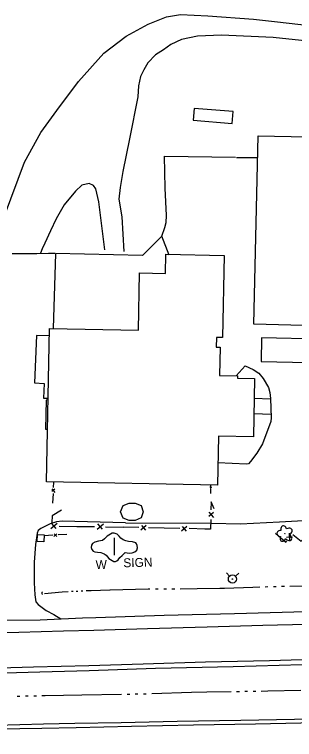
# Model space of a CAD drawing. Extents: x 588843 to 2552415, y 180129 to 269402.
# Drawn here: x 601242.8 to 601431.2, y 183490.3 to 183977.4 of the extents above; entities that cross this region are included whole.
import ezdxf

# ---------------------------------------------------------------- set-up
doc = ezdxf.new("R2010")
doc.units = 0
for name, color, linetype in [('E_BLD', 7, 'Continuous'), ('E_BLD_HvyDash', 7, 'Continuous'), ('E_DRN', 7, 'Continuous'), ('E_DWY', 7, 'Continuous'), ('E_FEN_P', 7, 'Continuous'), ('E_LAND_Vegetation', 7, 'Continuous'), ('E_PATH_Sidewalk', 7, 'Continuous'), ('E_RDWY', 7, 'Continuous'), ('E_RDWY_Gravel', 7, 'Continuous'), ('E_SGN', 7, 'Continuous'), ('E_STRUCT', 7, 'Continuous'), ('E_UTL_WHydrant', 7, 'Continuous'), ('E_WAL', 7, 'Continuous'), ('E_WTR_P', 7, 'Continuous')]:
    doc.layers.add(name, color=color, linetype=linetype)

# ---------------------------------------------------------------- blocks, each defined once
blk = doc.blocks.new('CULV2_4')
at = {"layer": 'E_DRN'}
blk.add_arc((65, 48), 80.7, 216.8699, 323.1301, dxfattribs=at)
blk = doc.blocks.new('DTRE_4')
at = {"layer": 'E_LAND_Vegetation'}
blk.add_circle((-0.6, 0), 0.601, dxfattribs=at)
for centre, major_axis, ratio in [((-6.1, 17.5), (4.5, -16.3), 0.782863), ((-19.3, 0.5), (16.2, -0.4), 0.832022), ((13.3, 9), (-17.3, -9.6), 0.691916), ((-8.2, -17.2), (5.9, 15.9), 0.716896), ((11.6, -12.2), (-16.4, 15), 0.560249)]:
    blk.add_ellipse(centre, major_axis=major_axis, ratio=ratio, start_param=1.570796, end_param=4.712389, dxfattribs=at)
blk = doc.blocks.new('HYD_3')
at = {"layer": 'E_UTL_WHydrant'}
for p, q in [((-12.6, 12.6), (-27.3, 27.3)), ((12.6, 12.6), (27.3, 27.3))]:
    blk.add_line(p, q, dxfattribs=at)
for radius in [18, 1.38]:
    blk.add_circle((0, 0), radius, dxfattribs=at)
blk = doc.blocks.new('W_47')
at = {"layer": 'E_WAL'}
blk.add_text('W', height=39.4, dxfattribs=at).set_placement((-14.6, -19.7))
blk = doc.blocks.new('SIGN_1_1')
at = {"layer": 'E_SGN'}
blk.add_text('SIGN', height=39.37, dxfattribs=at).set_placement((-56.1, -19.7))

msp = doc.modelspace()

# ---------------------------------------------------------------- linework, layer by layer
at = {"layer": 'E_BLD'}
for points in [[(601362.96, 183906.42), (601389.27, 183904.27), (601389.92, 183912.15), (601363.6, 183914.31)], [(601403.72, 183769.35), (601406.7, 183895.94), (601439.87, 183895.16), (601436.88, 183768.57)], [(601264.43, 183663.4), (601266.35, 183766.46), (601326.18, 183765.34), (601326.9, 183803.79), (601344.34, 183803.47), (601344.58, 183816.33), (601383.88, 183815.6), (601382.84, 183760.39), (601378.69, 183760.47), (601378.57, 183753.99), (601381.1, 183753.94), (601380.74, 183734.88), (601392.9, 183734.65), (601392.87, 183733.1), (601404.28, 183732.89), (601403.55, 183693.78), (601379.98, 183694.22), (601379.37, 183661.26)]]:
    msp.add_lwpolyline(points, close=True, dxfattribs=at)
at = {"layer": 'E_BLD_HvyDash'}
for points in [[(601346.87, 183815.66), (601341.97, 183828.44), (601328.91, 183815.61), (601270.51, 183816.82), (601268.79, 183766.41)], [(601265.46, 183718.57), (601264.11, 183718.33), (601263.62, 183698.86), (601265.09, 183698.9)]]:
    msp.add_lwpolyline(points, dxfattribs=at)
for points in [[(601408.89, 183760.08), (601408.77, 183744.29), (601609.08, 183739.94), (601609.5, 183755.71)], [(601314.04, 183643.3), (601315.85, 183647.5), (601320.06, 183649.21), (601324, 183649.19), (601328.12, 183647.46), (601329.48, 183643.3), (601327.93, 183639.24), (601324.01, 183637.44), (601320.02, 183637.48), (601315.83, 183639.12)]]:
    msp.add_lwpolyline(points, close=True, dxfattribs=at)
at = {"layer": 'E_DWY'}
for points in [[(601225.89, 183816.48), (601236.04, 183842.24), (601249.6, 183878.11), (601260.58, 183898.13), (601271.29, 183912.9), (601285.89, 183932.46), (601302.99, 183951.44), (601318.04, 183962.97), (601332.84, 183970.94), (601345.17, 183975.75), (601354.6, 183977.41), (601372.86, 183976.63), (601403.49, 183974.25), (601419.65, 183972.44)], [(601419.65, 183972.44), (601501.73, 183963.14), (601585.63, 183953), (601650.16, 183944.59), (601690.67, 183938.65), (601737.42, 183931.12), (601755.68, 183925.37), (601765.26, 183920.46), (601776.8, 183913.27), (601788.1, 183904.47)], [(601416.75, 183961.94), (601381.97, 183963.57), (601365.94, 183962.78), (601355.23, 183960.72), (601348.08, 183957.25), (601343.05, 183953.73), (601337.74, 183950.4), (601332.61, 183944.98), (601329.73, 183940.33), (601327.59, 183935.69), (601326.21, 183929.56), (601325.75, 183922.1), (601320.18, 183893.85), (601315.71, 183871.91), (601314.02, 183861.17), (601313.12, 183853.3), (601315.07, 183841.44), (601316.41, 183818.11)], [(601783.47, 183890.23), (601771.04, 183902.3), (601759.94, 183910.69), (601749.15, 183915.83), (601729.27, 183921.63), (601670.08, 183932.72), (601629.37, 183939.08), (601590.64, 183943.55), (601505.1, 183953.13), (601444.35, 183959.01), (601416.75, 183961.94)], [(601341.97, 183828.44), (601343.89, 183834.35), (601344.82, 183837.73), (601345.14, 183842.34), (601344.22, 183860.64), (601343.66, 183882.15), (601391.47, 183881.63)], [(601392.09, 183881.38), (601406.36, 183881.41)], [(601303.58, 183819.21), (601299.52, 183851.62), (601297.66, 183860.35), (601295.95, 183862.64), (601292.96, 183863.79), (601288.16, 183862.66), (601283.84, 183858.63), (601276.19, 183849.53), (601270.79, 183840.03), (601266.97, 183832.01), (601263.22, 183823.86), (601261.5, 183819.96), (601260.27, 183816.99)], [(601241.24, 183816.92), (601257.79, 183816.93), (601265.64, 183817.11), (601270.01, 183817.08)], [(601266.26, 183761.53), (601257.55, 183761.68), (601256.26, 183730), (601262.86, 183729.56), (601262.46, 183719.63), (601265.48, 183719.71)], [(601391.94, 183734.67), (601397.95, 183741.42), (601403.35, 183738.95), (601407.22, 183736.41), (601410.06, 183732.9), (601413.75, 183726.83), (601414.67, 183723.57), (601415.07, 183719.51), (601415.42, 183706.35), (601415.16, 183703.93), (601409.6, 183689), (601405.88, 183682.62), (601401.49, 183677.08), (601400.13, 183675.49), (601398.91, 183675.22), (601379.64, 183676.12)], [(601317.58, 183635.93), (601375.39, 183635.68), (601394.8, 183635.16), (601421.14, 183636.48), (601461.27, 183638.84), (601526.74, 183643.16), (601603.16, 183648.19), (601662.96, 183652.05), (601698.83, 183653.92), (601705.3, 183653.75), (601712.95, 183652.53), (601721.37, 183649.48), (601728.52, 183644.43), (601742.46, 183628.47), (601746.97, 183623.09), (601750.48, 183618.14), (601751.81, 183615.07), (601752.49, 183610.2), (601752.7, 183602.7), (601752.56, 183597.45), (601751.24, 183593.84), (601747.88, 183589.07), (601742.09, 183584.75)], [(601317.58, 183635.93), (601274.93, 183636.94), (601271.08, 183636.51), (601266.77, 183635.25), (601260.65, 183632.03), (601258.82, 183630.83), (601258, 183629.03), (601256.87, 183621.44), (601256.14, 183609.57), (601256.09, 183595.49), (601256.44, 183587.49), (601257.3, 183582.87), (601258.8, 183580.96), (601264.19, 183576.91), (601269.22, 183574.23), (601274.12, 183571.41)]]:
    msp.add_lwpolyline(points, dxfattribs=at)
at = {"layer": 'E_FEN_P'}
for p, q in [((601269.97, 183658.46), (601267.97, 183656.85)), ((601268.01, 183658.65), (601269.88, 183656.31)), ((601374.4, 183659.19), (601375.33, 183660.01)), ((601375.35, 183659.14), (601374.41, 183660.23)), ((601373.49, 183643.08), (601376.6, 183639.39)), ((601376.66, 183642.86), (601373.51, 183640.17)), ((601267.29, 183632.16), (601271.5, 183635.7)), ((601267.54, 183635.77), (601270.6, 183632.18)), ((601298.49, 183631.65), (601302.69, 183635.21)), ((601298.73, 183635.26), (601301.81, 183631.68)), ((601331.47, 183634.13), (601327.76, 183631.05)), ((601331.23, 183630.97), (601328.57, 183634.13)), ((601358.84, 183633.49), (601355.13, 183630.41)), ((601358.6, 183630.33), (601355.93, 183633.49)), ((601271.24, 183628.56), (601269.31, 183626.66)), ((601271.26, 183626.78), (601269.62, 183628.42)), ((601428.08, 183624.13), (601427.89, 183628.86)), ((601425.76, 183626.2), (601429.81, 183626.39))]:
    msp.add_line(p, q, dxfattribs=at)
for points in [[(601269.12, 183663.31), (601268.96, 183659.61)], [(601374.91, 183655.53), (601374.91, 183658.66)], [(601374.92, 183660.6), (601374.92, 183661.34)], [(601268.78, 183655.59), (601268.5, 183649.11)], [(601377.16, 183645.25), (601375.06, 183649.96), (601374.98, 183644.67)], [(601274.45, 183644.37), (601268.09, 183640.68), (601267.89, 183636.12)], [(601374.88, 183638.2), (601374.77, 183631.66), (601370.86, 183631.75)], [(601272.86, 183633.73), (601284.77, 183633.52)], [(601284.77, 183633.52), (601291.28, 183633.41), (601296.68, 183633.34)], [(601304.05, 183633.24), (601315.97, 183633.09)], [(601326.58, 183632.78), (601316.13, 183633.02)], [(601343.5, 183632.39), (601333.05, 183632.63)], [(601353.94, 183632.14), (601343.5, 183632.39)], [(601370.86, 183631.75), (601360.41, 183631.99)], [(601418.31, 183628.96), (601425.33, 183623), (601425.97, 183623.8)], [(601268.57, 183627.57), (601262.72, 183627.22)], [(601278.05, 183628.15), (601272.19, 183627.79)], [(601430.01, 183628.04), (601435.67, 183623.54), (601437.59, 183625.85)]]:
    msp.add_lwpolyline(points, dxfattribs=at)
at = {"layer": 'E_PATH_Sidewalk'}
for points in [[(601415.08, 183718.97), (601404.03, 183719.38)], [(601415.36, 183708.71), (601403.83, 183709.08)]]:
    msp.add_lwpolyline(points, dxfattribs=at)
at = {"layer": 'E_RDWY'}
for points in [[(601296.28, 183563.85), (601332.3, 183564.92), (601372.48, 183566.11), (601409.96, 183567.17), (601439.6, 183567.92), (601488.25, 183569.3), (601521.4, 183570.17), (601557.54, 183571.06), (601600.92, 183572.27), (601636.03, 183573.19), (601673.72, 183574.14), (601710.48, 183575.01), (601747.46, 183576.08), (601782.05, 183577.01), (601821.61, 183578.02), (601863.02, 183579.18), (601911.56, 183580.56), (601954.32, 183581.68)], [(601211.89, 183561.46), (601245.7, 183562.46), (601275.74, 183563.34), (601296.28, 183563.85)], [(601292.91, 183540.1), (601329.39, 183541.16), (601371.22, 183542.41), (601414.28, 183543.52), (601458.18, 183544.82), (601496.81, 183545.96), (601539.14, 183546.89), (601580.25, 183548.16), (601624.14, 183549.46), (601670.93, 183550.79), (601692.16, 183551.56)], [(600543.69, 183541.74), (600577.15, 183538.78), (600607.43, 183536.27), (600641.01, 183534.14), (600668.59, 183532.7), (600699.37, 183531.23), (600727.26, 183530.14), (600756.95, 183529.39), (600787.06, 183528.97), (600818.09, 183528.82), (600850.96, 183529.12), (600885.68, 183529.55), (600922.33, 183530.41), (600962.86, 183531.37), (601002.83, 183532.27), (601042.54, 183533.35), (601083.94, 183534.39), (601126.99, 183535.61), (601171.1, 183536.75), (601217.37, 183538.04), (601255.58, 183539.11), (601292.91, 183540.1)], [(600553.86, 183501.82), (600586.51, 183498.99), (600613.11, 183497.08), (600646.09, 183495.03), (600675.42, 183493.56), (600702.77, 183492.42), (600735.07, 183491.44), (600761.82, 183490.89), (600790.93, 183490.58), (600822.89, 183490.34), (600846.02, 183490.47), (600879.77, 183490.83), (600912.49, 183491.36), (600941.82, 183491.85), (600977.98, 183492.63), (601012.48, 183493.32), (601048.41, 183494.05), (601084.21, 183494.71), (601123.5, 183495.38), (601154.49, 183495.96), (601200.25, 183496.8), (601231.47, 183497.43), (601261.16, 183498.03), (601284.37, 183498.47)], [(601284.37, 183498.47), (601321.56, 183499.26), (601363.17, 183500.11), (601404.89, 183500.85), (601435.48, 183501.5), (601446.36, 183504.27)]]:
    msp.add_lwpolyline(points, dxfattribs=at)
at = {"layer": 'E_RDWY_Gravel'}
for points in [[(601297.46, 183572.38), (601343.58, 183573.9), (601390.87, 183574.9), (601438.8, 183576.41), (601483.73, 183577.78), (601524.73, 183578.95), (601568.1, 183580.17), (601609.52, 183581.22), (601656.4, 183582.44), (601707, 183583.67), (601742.84, 183584.77), (601813.88, 183586.27), (601861.92, 183588.08), (601915.73, 183589.63), (601952.96, 183590.75)], [(600546.81, 183572.7), (600582.11, 183569.44), (600623.08, 183566.22), (600660.43, 183563.79), (600696.65, 183562.31), (600734.52, 183561.02), (600768.56, 183560.14), (600799.09, 183559.7), (600831.5, 183559.92), (600869.59, 183560.17), (600907.99, 183561.93), (600949.81, 183562.96), (600987.4, 183564.09), (601026.45, 183565.14), (601070.54, 183566.61), (601070.54, 183566.61), (601115.05, 183567.32), (601154.08, 183568.27), (601196.56, 183569.33), (601230.07, 183570.41), (601260.07, 183570.76), (601288.51, 183572.07), (601297.46, 183572.38)], [(600356.34, 183561.75), (600383.44, 183557.71), (600430.09, 183550.8), (600469.67, 183545.73), (600514.49, 183540.8), (600560.36, 183536.38), (600605.76, 183532.75), (600651.54, 183530.05), (600695.11, 183527.95), (600740.43, 183526.05), (600780.34, 183525.08), (600824.57, 183524.96), (600865.06, 183525.64), (600906.5, 183526.51), (600948.74, 183527.39), (600992.18, 183528.5), (601037.04, 183529.44), (601079.45, 183530.95), (601124.21, 183531.93), (601173.85, 183533.36), (601220.62, 183534.68), (601259.88, 183535.82), (601293.17, 183536.68)], [(601293.17, 183536.68), (601337.67, 183538.15), (601389.92, 183539.43), (601436.4, 183540.76), (601488.04, 183542.27), (601529.66, 183543.32), (601581.81, 183544.71), (601626.32, 183546), (601665.26, 183547.12), (601689.42, 183547.81), (601697.79, 183547.9), (601703.68, 183548.15)], [(601283.48, 183501.34), (601314.51, 183501.72), (601352.3, 183502.56), (601395.04, 183503.28), (601431.08, 183504.06), (601446.36, 183504.27)], [(601230.29, 183500.04), (601262.3, 183500.77), (601283.48, 183501.34)]]:
    msp.add_lwpolyline(points, dxfattribs=at)
at = {"layer": 'E_SGN'}
msp.add_line((601309.93, 183625.91), (601309.81, 183614.09), dxfattribs=at)
at = {"layer": 'E_STRUCT'}
msp.add_lwpolyline([(601311.98, 183628.25), (601309.9, 183629.06), (601308.57, 183628.85), (601307.51, 183628.34), (601305.26, 183626.89), (601303.49, 183625.07), (601301.96, 183624.11), (601299.27, 183623.58), (601296.91, 183622.97), (601295.41, 183622.12), (601294.59, 183620.84), (601294.42, 183619.39), (601294.95, 183617.97), (601295.79, 183616.82), (601296.83, 183616.42), (601298.71, 183616.13), (601300.97, 183615.96), (601303.13, 183615.02), (601304.41, 183614.2), (601305.45, 183612.99), (601306.35, 183612.05), (601307.38, 183611.19), (601308.57, 183610.51), (601309.69, 183609.97), (601310.82, 183609.89), (601311.64, 183610.36), (601312.52, 183611.04), (601313.75, 183612.54), (601315.19, 183613.99), (601316.6, 183615.33), (601317.34, 183615.93), (601318.58, 183615.82), (601320.14, 183615.62), (601322.03, 183615.79), (601323.69, 183616.37), (601325.07, 183617.6), (601325.51, 183619.21), (601325.36, 183620.75), (601324.98, 183621.89), (601324.35, 183622.52), (601322.24, 183623.22), (601319.63, 183623.37), (601317.7, 183623.9), (601315.91, 183624.52), (601314.37, 183625.63), (601313.14, 183627.01), (601311.98, 183628.26)], dxfattribs=at)
msp.add_lwpolyline([(601258.17, 183623.42), (601258.36, 183628), (601262.71, 183627.82), (601262.51, 183623.24)], close=True, dxfattribs=at)
at = {"layer": 'E_WTR_P'}
for points in [[(601262.94, 183588.53), (601274.88, 183589.61), (601278.9, 183589.79)], [(601281.11, 183589.89), (601282.21, 183589.94)], [(601284.42, 183590.04), (601285.52, 183590.09)], [(601287.73, 183590.19), (601288.83, 183590.24)], [(601291.04, 183590.34), (601294.45, 183590.49), (601307.05, 183590.85)], [(601307.21, 183590.86), (601332.72, 183591.5), (601333.96, 183591.5)], [(601337.65, 183591.53), (601339.5, 183591.54)], [(601343.19, 183591.57), (601345.03, 183591.58)], [(601348.73, 183591.61), (601350.57, 183591.62)], [(601354.26, 183591.65), (601365.71, 183591.72), (601381.02, 183591.91)], [(601381.02, 183591.91), (601384.03, 183591.94), (601403.07, 183592.75), (601407.77, 183592.88)], [(601411.46, 183592.99), (601413.3, 183593.05)], [(601416.99, 183593.15), (601418.83, 183593.21)], [(601422.52, 183593.32), (601424.37, 183593.37)], [(601428.06, 183593.44), (601453.49, 183593.93), (601454.81, 183593.95)], [(601329.58, 183521.06), (601329.62, 183521.06), (601331.42, 183521.11)], [(601335.11, 183521.23), (601361.82, 183522.03)], [(601361.82, 183522.03), (601372.25, 183522.35), (601388.54, 183522.59)], [(601392.22, 183522.65), (601394.06, 183522.68)], [(601397.75, 183522.73), (601399.59, 183522.76)], [(601403.28, 183522.82), (601405.12, 183522.84)], [(601408.81, 183522.9), (601413.24, 183522.97), (601435.52, 183523.46)], [(601244.69, 183519.47), (601246.54, 183519.5)], [(601250.23, 183519.57), (601252.08, 183519.61)], [(601255.77, 183519.68), (601257.62, 183519.72)], [(601261.31, 183519.79), (601263.47, 183519.83), (601288.08, 183520.39)], [(601288.12, 183520.35), (601314.84, 183520.81)], [(601318.52, 183520.87), (601320.37, 183520.9)], [(601324.05, 183520.96), (601325.9, 183521)]]:
    msp.add_lwpolyline(points, dxfattribs=at)

# ---------------------------------------------------------------- block references
at = {"layer": 'E_DRN', "xscale": 0.01361896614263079, "yscale": 0.013618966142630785, "rotation": -84.91104774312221}
msp.add_blockref('CULV2_4', (601261.59, 183589.44), dxfattribs=at)
at = {"layer": 'E_LAND_Vegetation', "xscale": 0.1524003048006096, "yscale": 0.1524003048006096, "rotation": -1.5595808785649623}
msp.add_blockref('DTRE_4', (601424.77, 183628.6), dxfattribs=at)
at = {"layer": 'E_SGN', "xscale": 0.1524003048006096, "yscale": 0.15240030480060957, "rotation": 1.5289389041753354}
msp.add_blockref('SIGN_1_1', (601324.57, 183609.24), dxfattribs=at)
at = {"layer": 'E_UTL_WHydrant', "xscale": 0.1524003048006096, "yscale": 0.1524003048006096, "rotation": -1.5595808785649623}
msp.add_blockref('HYD_3', (601389.41, 183598.13), dxfattribs=at)
at = {"layer": 'E_WAL', "xscale": 0.1524003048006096, "yscale": 0.15240030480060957, "rotation": 1.5289389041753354}
msp.add_blockref('W_47', (601299.64, 183607.83), dxfattribs=at)

doc.saveas('drawing.dxf')
